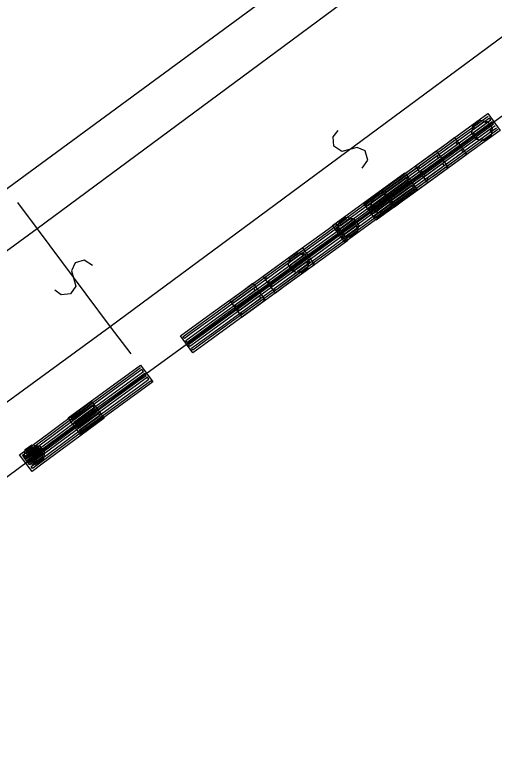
# Model space of a CAD drawing. Extents: x -266179 to -264727, y -1243225 to -1241702.
# Drawn here: x -265332.4 to -265316.32, y -1242945.7 to -1242921.22 of the extents above; entities that cross this region are included whole.
import ezdxf

# ---------------------------------------------------------------- set-up
doc = ezdxf.new("R2010")
doc.units = 0
for name, color, linetype in [('Vrstva 1', 7, 'Continuous'), ('Vrstva 19', 7, 'Continuous'), ('Vrstva 2', 7, 'Continuous'), ('Vrstva 21', 7, 'Continuous')]:
    doc.layers.add(name, color=color, linetype=linetype)

msp = doc.modelspace()

# ---------------------------------------------------------------- linework, layer by layer
at = {"layer": 'Vrstva 1'}
for p, q in [((-265317.38, -1242915.83), (-265336.31, -1242929.75)), ((-265314.83, -1242923.74), (-265326.48, -1242932.17)), ((-265326.48, -1242932.17), (-265328.13, -1242933.37)), ((-265328.13, -1242933.37), (-265345, -1242945.9))]:
    msp.add_line(p, q, dxfattribs=at)
at = {"layer": 'Vrstva 19'}
for p, q in [((-265314.83, -1242923.74), (-265326.48, -1242932.17)), ((-265326.48, -1242932.17), (-265328.13, -1242933.37)), ((-265328.13, -1242933.37), (-265345, -1242945.9))]:
    msp.add_line(p, q, dxfattribs=at)
for points in [[(-265316.124, -1242925.108), (-265317.153, -1242925.853), (-265318.181, -1242926.597), (-265318.554, -1242926.867), (-265318.964, -1242926.3), (-265317.936, -1242925.555), (-265316.907, -1242924.811), (-265316.534, -1242924.541), (-265316.124, -1242925.108)], [(-265316.299, -1242924.951), (-265317.328, -1242925.696), (-265318.357, -1242926.44), (-265318.632, -1242926.639), (-265318.679, -1242926.575), (-265317.65, -1242925.83), (-265316.621, -1242925.086), (-265316.346, -1242924.886), (-265316.393, -1242924.821), (-265317.422, -1242925.566), (-265318.451, -1242926.31), (-265318.726, -1242926.51), (-265318.773, -1242926.445), (-265317.744, -1242925.7), (-265316.715, -1242924.956), (-265316.44, -1242924.757), (-265316.487, -1242924.692), (-265317.515, -1242925.436), (-265318.544, -1242926.181), (-265318.82, -1242926.38), (-265318.867, -1242926.315), (-265317.838, -1242925.571), (-265316.809, -1242924.826), (-265316.533, -1242924.627)], [(-265316.432, -1242925.295), (-265316.651, -1242925.453), (-265316.916, -1242925.411), (-265317.074, -1242925.192), (-265317.032, -1242924.927), (-265316.813, -1242924.768), (-265316.548, -1242924.811), (-265316.389, -1242925.03), (-265316.432, -1242925.295), (-265316.464, -1242925.268), (-265316.658, -1242925.409), (-265316.77, -1242925.391), (-265316.446, -1242925.157), (-265316.428, -1242925.045), (-265316.881, -1242925.373), (-265316.928, -1242925.309), (-265316.475, -1242924.98), (-265316.521, -1242924.915), (-265316.975, -1242925.244), (-265317.022, -1242925.179), (-265316.568, -1242924.851), (-265316.68, -1242924.833), (-265317.004, -1242925.067), (-265316.986, -1242924.955), (-265316.792, -1242924.815)], [(-265316.205, -1242925.081), (-265317.234, -1242925.825), (-265318.263, -1242926.57), (-265318.538, -1242926.769), (-265318.585, -1242926.704), (-265317.556, -1242925.96), (-265316.528, -1242925.215), (-265316.252, -1242925.016)], [(-265317.242, -1242925.917), (-265318.271, -1242926.662), (-265319.299, -1242927.406), (-265319.672, -1242927.676), (-265320.082, -1242927.109), (-265319.054, -1242926.364), (-265318.025, -1242925.62), (-265317.652, -1242925.35), (-265317.242, -1242925.917), (-265317.323, -1242925.89), (-265318.352, -1242926.634), (-265319.381, -1242927.379), (-265319.656, -1242927.578), (-265319.703, -1242927.513), (-265318.674, -1242926.769), (-265317.646, -1242926.024), (-265317.37, -1242925.825), (-265317.417, -1242925.76), (-265318.446, -1242926.505), (-265319.475, -1242927.249), (-265319.75, -1242927.448), (-265319.797, -1242927.384), (-265318.768, -1242926.639), (-265317.739, -1242925.895), (-265317.464, -1242925.695), (-265317.511, -1242925.63), (-265318.54, -1242926.375), (-265319.569, -1242927.119), (-265319.844, -1242927.319), (-265319.891, -1242927.254), (-265318.862, -1242926.509), (-265317.833, -1242925.765), (-265317.558, -1242925.566), (-265317.605, -1242925.501), (-265318.634, -1242926.245), (-265319.662, -1242926.99), (-265319.938, -1242927.189), (-265319.985, -1242927.124), (-265318.956, -1242926.38), (-265317.927, -1242925.635), (-265317.652, -1242925.436)], [(-265317.856, -1242926.363), (-265318.885, -1242927.107), (-265319.914, -1242927.852), (-265320.287, -1242928.122), (-265320.697, -1242927.554), (-265319.668, -1242926.81), (-265318.639, -1242926.065), (-265318.267, -1242925.796), (-265317.856, -1242926.363), (-265317.954, -1242926.347), (-265318.983, -1242927.092), (-265320.012, -1242927.836), (-265320.287, -1242928.035), (-265320.334, -1242927.971), (-265319.305, -1242927.226), (-265318.277, -1242926.482), (-265318.001, -1242926.282), (-265318.048, -1242926.218), (-265319.077, -1242926.962), (-265320.106, -1242927.707), (-265320.381, -1242927.906), (-265320.428, -1242927.841), (-265319.399, -1242927.097), (-265318.37, -1242926.352), (-265318.095, -1242926.153), (-265318.142, -1242926.088), (-265319.171, -1242926.832), (-265320.2, -1242927.577), (-265320.475, -1242927.776), (-265320.522, -1242927.711), (-265319.493, -1242926.967), (-265318.464, -1242926.222), (-265318.189, -1242926.023), (-265318.236, -1242925.958), (-265319.264, -1242926.703), (-265320.293, -1242927.447), (-265320.569, -1242927.647), (-265320.616, -1242927.582), (-265319.587, -1242926.837), (-265318.558, -1242926.093), (-265318.282, -1242925.893)], [(-265318.906, -1242927.096), (-265319.933, -1242927.843), (-265320.961, -1242928.59), (-265321.333, -1242928.86), (-265321.744, -1242928.294), (-265320.717, -1242927.547), (-265319.689, -1242926.801), (-265319.317, -1242926.53), (-265318.906, -1242927.096), (-265318.987, -1242927.069), (-265320.015, -1242927.816), (-265321.042, -1242928.562), (-265321.317, -1242928.762), (-265321.364, -1242928.698), (-265320.337, -1242927.951), (-265319.309, -1242927.204), (-265319.034, -1242927.005), (-265319.081, -1242926.94), (-265320.109, -1242927.686), (-265321.136, -1242928.433), (-265321.411, -1242928.633), (-265321.458, -1242928.568), (-265320.431, -1242927.822), (-265319.404, -1242927.075), (-265319.128, -1242926.875), (-265319.175, -1242926.81), (-265320.203, -1242927.557), (-265321.23, -1242928.304), (-265321.505, -1242928.503), (-265321.552, -1242928.439), (-265320.525, -1242927.692), (-265319.498, -1242926.946), (-265319.223, -1242926.746), (-265319.27, -1242926.681), (-265320.297, -1242927.428), (-265321.324, -1242928.174), (-265321.599, -1242928.374), (-265321.646, -1242928.309), (-265320.619, -1242927.563), (-265319.592, -1242926.816), (-265319.317, -1242926.616)], [(-265319.803, -1242927.734), (-265320.022, -1242927.892), (-265320.287, -1242927.849), (-265320.445, -1242927.631), (-265320.403, -1242927.365), (-265320.184, -1242927.207), (-265319.919, -1242927.249), (-265319.761, -1242927.468), (-265319.803, -1242927.734), (-265319.835, -1242927.707), (-265320.029, -1242927.848), (-265320.141, -1242927.83), (-265319.817, -1242927.595), (-265319.799, -1242927.484), (-265320.252, -1242927.812), (-265320.299, -1242927.747), (-265319.846, -1242927.419), (-265319.893, -1242927.354), (-265320.346, -1242927.682), (-265320.393, -1242927.617), (-265319.939, -1242927.289), (-265320.051, -1242927.271), (-265320.375, -1242927.506), (-265320.357, -1242927.394), (-265320.163, -1242927.253)], [(-265320.921, -1242928.543), (-265321.14, -1242928.701), (-265321.405, -1242928.658), (-265321.563, -1242928.44), (-265321.521, -1242928.174), (-265321.302, -1242928.016), (-265321.037, -1242928.059), (-265320.879, -1242928.277), (-265320.921, -1242928.543), (-265320.953, -1242928.516), (-265321.147, -1242928.657), (-265321.259, -1242928.639), (-265320.935, -1242928.404), (-265320.917, -1242928.293), (-265321.371, -1242928.621), (-265321.417, -1242928.556), (-265320.964, -1242928.228), (-265321.011, -1242928.163), (-265321.464, -1242928.491), (-265321.511, -1242928.426), (-265321.058, -1242928.098), (-265321.169, -1242928.08), (-265321.493, -1242928.315), (-265321.475, -1242928.203), (-265321.281, -1242928.062)], [(-265321.228, -1242928.801), (-265322.256, -1242929.546), (-265323.285, -1242930.29), (-265323.658, -1242930.56), (-265324.068, -1242929.993), (-265323.039, -1242929.248), (-265322.011, -1242928.504), (-265321.638, -1242928.234), (-265321.228, -1242928.801), (-265321.325, -1242928.786), (-265322.354, -1242929.53), (-265323.383, -1242930.275), (-265323.658, -1242930.474), (-265323.705, -1242930.409), (-265322.676, -1242929.665), (-265321.648, -1242928.92), (-265321.372, -1242928.721), (-265321.419, -1242928.656), (-265322.448, -1242929.401), (-265323.477, -1242930.145), (-265323.752, -1242930.344), (-265323.799, -1242930.28), (-265322.77, -1242929.535), (-265321.741, -1242928.791), (-265321.466, -1242928.591), (-265321.513, -1242928.526), (-265322.542, -1242929.271), (-265323.571, -1242930.015), (-265323.846, -1242930.215), (-265323.893, -1242930.15), (-265322.864, -1242929.405), (-265321.835, -1242928.661), (-265321.56, -1242928.462), (-265321.607, -1242928.397), (-265322.636, -1242929.141), (-265323.664, -1242929.886), (-265323.94, -1242930.085), (-265323.987, -1242930.02), (-265322.958, -1242929.276), (-265321.929, -1242928.531), (-265321.654, -1242928.332)], [(-265322.346, -1242929.61), (-265323.374, -1242930.355), (-265324.403, -1242931.099), (-265324.776, -1242931.369), (-265325.186, -1242930.802), (-265324.157, -1242930.057), (-265323.129, -1242929.313), (-265322.756, -1242929.043), (-265322.346, -1242929.61), (-265322.443, -1242929.595), (-265323.472, -1242930.339), (-265324.501, -1242931.084), (-265324.777, -1242931.283), (-265324.823, -1242931.218), (-265323.795, -1242930.474), (-265322.766, -1242929.729), (-265322.49, -1242929.53), (-265322.537, -1242929.465), (-265323.566, -1242930.21), (-265324.595, -1242930.954), (-265324.87, -1242931.153), (-265324.917, -1242931.089), (-265323.888, -1242930.344), (-265322.859, -1242929.6), (-265322.584, -1242929.4), (-265322.631, -1242929.335), (-265323.66, -1242930.08), (-265324.689, -1242930.824), (-265324.964, -1242931.024), (-265325.011, -1242930.959), (-265323.982, -1242930.214), (-265322.953, -1242929.47), (-265322.678, -1242929.271), (-265322.725, -1242929.206), (-265323.754, -1242929.95), (-265324.782, -1242930.695), (-265325.058, -1242930.894), (-265325.105, -1242930.829), (-265324.076, -1242930.085), (-265323.047, -1242929.34), (-265322.772, -1242929.141)], [(-265322.58, -1242929.729), (-265322.798, -1242929.888), (-265323.064, -1242929.846), (-265323.222, -1242929.628), (-265323.18, -1242929.362), (-265322.962, -1242929.204), (-265322.697, -1242929.246), (-265322.538, -1242929.464), (-265322.58, -1242929.729), (-265322.612, -1242929.703), (-265322.806, -1242929.844), (-265322.917, -1242929.826), (-265322.594, -1242929.591), (-265322.576, -1242929.479), (-265323.029, -1242929.809), (-265323.076, -1242929.744), (-265322.623, -1242929.415), (-265322.67, -1242929.35), (-265323.123, -1242929.679), (-265323.17, -1242929.614), (-265322.717, -1242929.285), (-265322.829, -1242929.268), (-265323.153, -1242929.503), (-265323.135, -1242929.391), (-265322.941, -1242929.25)], [(-265324.002, -1242930.8), (-265325.03, -1242931.547), (-265326.057, -1242932.293), (-265326.429, -1242932.564), (-265326.841, -1242931.997), (-265325.813, -1242931.251), (-265324.786, -1242930.504), (-265324.414, -1242930.234), (-265324.002, -1242930.8), (-265324.1, -1242930.785), (-265325.127, -1242931.531), (-265326.155, -1242932.278), (-265326.43, -1242932.478), (-265326.477, -1242932.413), (-265325.449, -1242931.666), (-265324.422, -1242930.92), (-265324.147, -1242930.72), (-265324.194, -1242930.655), (-265325.221, -1242931.402), (-265326.249, -1242932.148), (-265326.524, -1242932.348), (-265326.571, -1242932.283), (-265325.544, -1242931.537), (-265324.516, -1242930.79), (-265324.241, -1242930.59), (-265324.288, -1242930.526), (-265325.316, -1242931.272), (-265326.343, -1242932.019), (-265326.618, -1242932.219), (-265326.665, -1242932.154), (-265325.638, -1242931.407), (-265324.61, -1242930.661), (-265324.335, -1242930.461), (-265324.382, -1242930.396), (-265325.41, -1242931.143), (-265326.437, -1242931.889), (-265326.712, -1242932.089), (-265326.759, -1242932.025), (-265325.732, -1242931.278), (-265324.704, -1242930.531), (-265324.429, -1242930.331)], [(-265327.769, -1242933.543), (-265328.797, -1242934.289), (-265329.824, -1242935.036), (-265330.196, -1242935.306), (-265330.608, -1242934.74), (-265329.58, -1242933.993), (-265328.553, -1242933.247), (-265328.181, -1242932.976), (-265327.769, -1242933.543), (-265327.851, -1242933.515), (-265328.878, -1242934.262), (-265329.906, -1242935.009), (-265330.181, -1242935.209), (-265330.228, -1242935.144), (-265329.2, -1242934.397), (-265328.173, -1242933.651), (-265327.898, -1242933.451), (-265327.945, -1242933.386), (-265328.972, -1242934.133), (-265330, -1242934.879), (-265330.275, -1242935.079), (-265330.322, -1242935.014), (-265329.294, -1242934.268), (-265328.267, -1242933.521), (-265327.992, -1242933.321), (-265328.039, -1242933.257), (-265329.066, -1242934.003), (-265330.094, -1242934.75), (-265330.369, -1242934.95), (-265330.416, -1242934.885), (-265329.389, -1242934.138), (-265328.361, -1242933.392), (-265328.086, -1242933.192), (-265328.133, -1242933.127), (-265329.161, -1242933.874), (-265330.188, -1242934.62), (-265330.463, -1242934.82), (-265330.51, -1242934.755), (-265329.483, -1242934.009), (-265328.455, -1242933.262), (-265328.18, -1242933.062)], [(-265329.405, -1242934.756), (-265330.425, -1242935.513), (-265331.445, -1242936.269), (-265331.815, -1242936.544), (-265332.232, -1242935.981), (-265331.212, -1242935.225), (-265330.192, -1242934.468), (-265329.823, -1242934.194), (-265329.405, -1242934.756), (-265329.487, -1242934.729), (-265330.507, -1242935.486), (-265331.527, -1242936.243), (-265331.8, -1242936.446), (-265331.848, -1242936.381), (-265330.828, -1242935.625), (-265329.808, -1242934.868), (-265329.535, -1242934.665), (-265329.583, -1242934.601), (-265330.602, -1242935.358), (-265331.622, -1242936.114), (-265331.895, -1242936.317), (-265331.943, -1242936.253), (-265330.923, -1242935.496), (-265329.903, -1242934.739), (-265329.63, -1242934.537), (-265329.678, -1242934.472), (-265330.698, -1242935.229), (-265331.718, -1242935.986), (-265331.991, -1242936.189), (-265332.038, -1242936.124), (-265331.019, -1242935.368), (-265329.999, -1242934.611), (-265329.726, -1242934.408), (-265329.773, -1242934.344), (-265330.793, -1242935.101), (-265331.813, -1242935.858), (-265332.086, -1242936.06), (-265332.134, -1242935.996), (-265331.114, -1242935.239), (-265330.094, -1242934.482), (-265329.821, -1242934.28)], [(-265331.444, -1242936.176), (-265331.662, -1242936.334), (-265331.927, -1242936.292), (-265332.086, -1242936.074), (-265332.044, -1242935.808), (-265331.826, -1242935.65), (-265331.56, -1242935.692), (-265331.401, -1242935.91), (-265331.444, -1242936.176), (-265331.475, -1242936.149), (-265331.669, -1242936.29), (-265331.781, -1242936.272), (-265331.457, -1242936.037), (-265331.44, -1242935.926), (-265331.893, -1242936.255), (-265331.94, -1242936.19), (-265331.487, -1242935.861), (-265331.534, -1242935.796), (-265331.987, -1242936.125), (-265332.034, -1242936.061), (-265331.581, -1242935.731), (-265331.693, -1242935.714), (-265332.016, -1242935.949), (-265331.998, -1242935.837), (-265331.804, -1242935.696)]]:
    msp.add_lwpolyline(points, dxfattribs=at)
at = {"layer": 'Vrstva 2'}
for p, q in [((-265315.61, -1242916.53), (-265331.65, -1242928.41)), ((-265313.11, -1242919.79), (-265329.2, -1242931.69)), ((-265332.31, -1242927.53), (-265331.65, -1242928.41)), ((-265331.65, -1242928.41), (-265347.58, -1242940.06)), ((-265331.65, -1242928.41), (-265329.2, -1242931.69)), ((-265329.2, -1242931.69), (-265345.08, -1242943.32)), ((-265329.2, -1242931.69), (-265328.51, -1242932.6))]:
    msp.add_line(p, q, dxfattribs=at)
for points in [[(-265320.749, -1242926.373), (-265320.566, -1242926.1), (-265320.655, -1242925.794), (-265320.917, -1242925.676), (-265321.438, -1242925.812), (-265321.696, -1242925.63), (-265321.728, -1242925.318), (-265321.561, -1242925.107)], [(-265329.794, -1242929.641), (-265330.068, -1242929.459), (-265330.374, -1242929.55), (-265330.491, -1242929.812), (-265330.352, -1242930.332), (-265330.532, -1242930.592), (-265330.844, -1242930.625), (-265331.056, -1242930.459)]]:
    msp.add_lwpolyline(points, dxfattribs=at)
at = {"layer": 'Vrstva 21'}
for p, q in [((-265314.83, -1242923.74), (-265326.48, -1242932.17)), ((-265326.48, -1242932.17), (-265328.13, -1242933.37)), ((-265328.13, -1242933.37), (-265345, -1242945.9))]:
    msp.add_line(p, q, dxfattribs=at)

doc.saveas('drawing.dxf')
